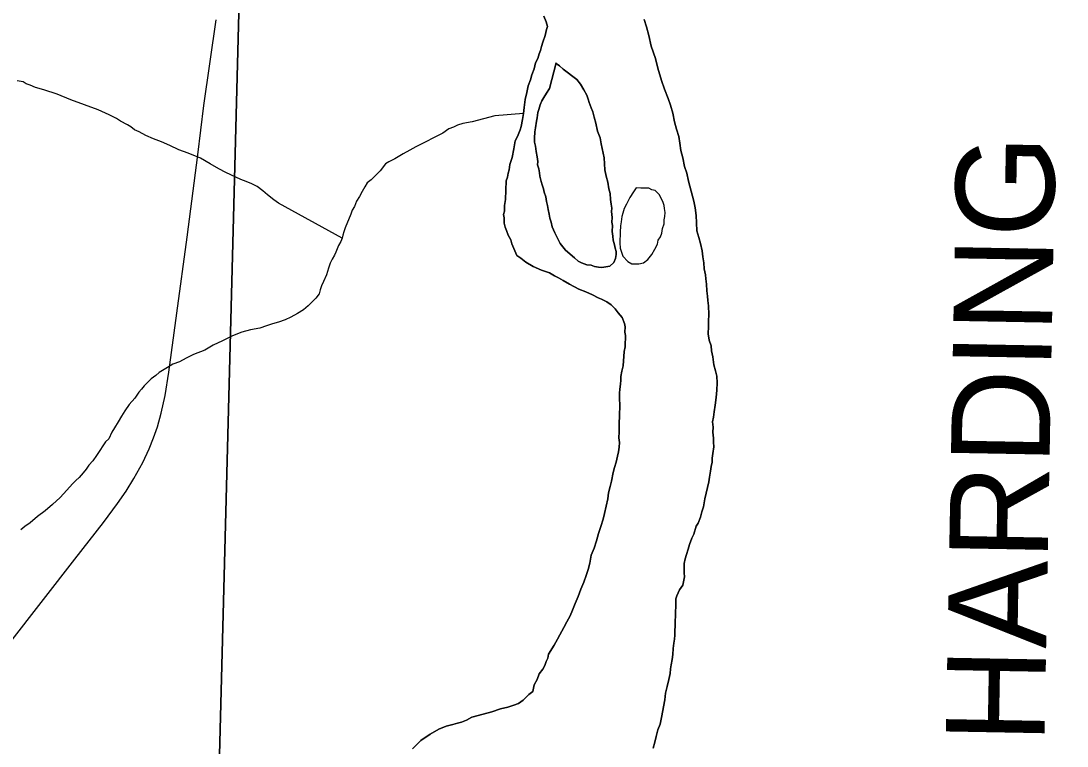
# Model space of a CAD drawing. Extents: x 0 to 34, y 0 to 22.
# Drawn here: x 4.244 to 4.847, y 15.442 to 15.859 of the extents above; entities that cross this region are included whole.
import ezdxf

# ---------------------------------------------------------------- set-up
doc = ezdxf.new("R2010")
doc.units = 0
for name, color, linetype in [('GM_X_County_Road_Text', 7, 'Continuous'), ('GM_X_Major_River', 7, 'Continuous'), ('GM_X_Minor_River', 7, 'Continuous'), ('GM_X_Section', 7, 'Continuous'), ('GM_X_State_Route', 7, 'Continuous')]:
    doc.layers.add(name, color=color, linetype=linetype)

msp = doc.modelspace()

# ---------------------------------------------------------------- linework, layer by layer
at = {"layer": 'GM_X_Major_River'}
for points in [[(4.54533, 15.86208), (4.54676, 15.85899), (4.54743, 15.85631), (4.547, 15.85442), (4.54612, 15.85102), (4.54486, 15.84726), (4.54402, 15.84463), (4.54356, 15.84236), (4.54274, 15.84048), (4.54189, 15.83785), (4.54067, 15.83522), (4.5398, 15.83183), (4.53855, 15.82845), (4.53769, 15.82543), (4.53644, 15.82205), (4.53556, 15.81827), (4.53466, 15.81412), (4.53414, 15.80957), (4.53365, 15.80616), (4.53316, 15.80275), (4.53226, 15.79859), (4.53182, 15.79671), (4.53018, 15.79296), (4.52895, 15.79033), (4.52804, 15.7858), (4.52713, 15.78088), (4.52585, 15.77674), (4.52537, 15.77371), (4.52493, 15.77182), (4.52448, 15.76956), (4.52365, 15.7673), (4.52331, 15.75666), (4.52282, 15.75325), (4.52271, 15.74983), (4.52227, 15.74794), (4.52259, 15.74603), (4.52249, 15.74299), (4.52318, 15.74068), (4.52388, 15.73876), (4.52493, 15.73606), (4.52637, 15.73335), (4.52706, 15.73104), (4.52812, 15.72834), (4.5299, 15.72448), (4.53213, 15.72289), (4.5351, 15.7205), (4.53921, 15.71809), (4.5441, 15.71602), (4.54861, 15.71435), (4.55161, 15.71273), (4.55386, 15.71152), (4.55647, 15.70991), (4.56021, 15.70788), (4.56546, 15.70505), (4.56959, 15.70339), (4.57335, 15.70174), (4.57672, 15.70011), (4.5786, 15.69928)], [(4.5786, 15.69928), (4.57672, 15.70011), (4.57335, 15.70174), (4.56959, 15.70339), (4.56546, 15.70505), (4.56021, 15.70788), (4.55647, 15.70991), (4.55386, 15.71152), (4.55161, 15.71273), (4.54861, 15.71435), (4.5441, 15.71602), (4.53921, 15.71809), (4.5351, 15.7205), (4.53213, 15.72289), (4.5299, 15.72448), (4.52812, 15.72834), (4.52706, 15.73104), (4.52637, 15.73335), (4.52493, 15.73606), (4.52388, 15.73876), (4.52318, 15.74068), (4.52249, 15.74299), (4.52259, 15.74603), (4.52227, 15.74794), (4.52271, 15.74983), (4.52282, 15.75325), (4.52331, 15.75666), (4.52365, 15.7673), (4.52448, 15.76956), (4.52493, 15.77182), (4.52537, 15.77371), (4.52585, 15.77674), (4.52713, 15.78088), (4.52804, 15.7858), (4.52895, 15.79033), (4.53018, 15.79296), (4.53182, 15.79671), (4.53226, 15.79859), (4.53316, 15.80275), (4.53365, 15.80616), (4.53414, 15.80957), (4.53466, 15.81412), (4.53556, 15.81827), (4.53644, 15.82205), (4.53769, 15.82543), (4.53855, 15.82845), (4.5398, 15.83183), (4.54067, 15.83522), (4.54189, 15.83785), (4.54274, 15.84048), (4.54356, 15.84236), (4.54402, 15.84463), (4.54486, 15.84726), (4.54612, 15.85102), (4.547, 15.85442), (4.54743, 15.85631), (4.54676, 15.85899), (4.54533, 15.86208)], [(4.62876, 15.76725), (4.62776, 15.77185), (4.62636, 15.7757), (4.62538, 15.78068), (4.62437, 15.7849), (4.62374, 15.78911), (4.6231, 15.79293), (4.62172, 15.79716), (4.62071, 15.80138), (4.61972, 15.80636), (4.61835, 15.81097), (4.61695, 15.81482), (4.61484, 15.82022), (4.61309, 15.82522), (4.61103, 15.83214), (4.60969, 15.83789), (4.60724, 15.84482), (4.60592, 15.85095), (4.60455, 15.85594), (4.60316, 15.86017)], [(4.60316, 15.86017), (4.60455, 15.85594), (4.60592, 15.85095), (4.60724, 15.84482), (4.60969, 15.83789), (4.61103, 15.83214), (4.61309, 15.82522), (4.61484, 15.82022), (4.61695, 15.81482), (4.61835, 15.81097), (4.61972, 15.80636), (4.62071, 15.80138), (4.62172, 15.79716), (4.6231, 15.79293), (4.62374, 15.78911), (4.62437, 15.7849), (4.62538, 15.78068), (4.62636, 15.7757), (4.62776, 15.77185), (4.62876, 15.76725)], [(4.55247, 15.83521), (4.54858, 15.8205), (4.54697, 15.81789), (4.54536, 15.81528), (4.54416, 15.81342), (4.54333, 15.81116), (4.54248, 15.80853), (4.54204, 15.80664), (4.54156, 15.80361), (4.54112, 15.80173), (4.54062, 15.79794), (4.54017, 15.79567), (4.54005, 15.79187), (4.53997, 15.78959), (4.54066, 15.78728), (4.54094, 15.78423), (4.54161, 15.78116), (4.5419, 15.77849), (4.54184, 15.77659), (4.54253, 15.77429), (4.54284, 15.77199), (4.54316, 15.77008), (4.54382, 15.76702), (4.54452, 15.76509), (4.54521, 15.76278), (4.54553, 15.76087), (4.54659, 15.75817), (4.54688, 15.7555), (4.54757, 15.7532), (4.54788, 15.7509), (4.54855, 15.74821), (4.54886, 15.74592), (4.54955, 15.74362), (4.55023, 15.74093), (4.55164, 15.73746), (4.55307, 15.73475), (4.55487, 15.73127), (4.55779, 15.72737), (4.56298, 15.72301), (4.56521, 15.72103), (4.56708, 15.72021), (4.57009, 15.71897), (4.57275, 15.71888), (4.57463, 15.71806), (4.5769, 15.7176), (4.5788, 15.71754)], [(4.55247, 15.83521), (4.55246, 15.83483), (4.55433, 15.83363), (4.55655, 15.83165), (4.55952, 15.82927), (4.56139, 15.82807), (4.56436, 15.82569), (4.56656, 15.82295), (4.56836, 15.81985), (4.57017, 15.81675), (4.57085, 15.81444), (4.57155, 15.81252), (4.5726, 15.80944), (4.57367, 15.80712), (4.57433, 15.80406), (4.57536, 15.80059), (4.57636, 15.796), (4.57776, 15.79215), (4.57841, 15.7887), (4.58006, 15.78066), (4.58033, 15.77722), (4.5806, 15.77379), (4.58124, 15.76997), (4.58227, 15.76651), (4.58291, 15.76268), (4.58359, 15.75999), (4.58386, 15.75656), (4.58415, 15.75389), (4.58446, 15.75159), (4.5844, 15.7497), (4.58467, 15.74626), (4.58459, 15.7436), (4.58491, 15.74169), (4.5848, 15.73827), (4.58509, 15.73559), (4.5854, 15.7333), (4.58608, 15.73062), (4.5864, 15.7287), (4.5871, 15.72678), (4.58704, 15.72488), (4.58658, 15.72261), (4.58575, 15.72035), (4.58339, 15.71815), (4.5811, 15.71784), (4.5788, 15.71754), (4.5769, 15.7176), (4.57463, 15.71806), (4.57275, 15.71888), (4.57009, 15.71897), (4.56708, 15.72021), (4.56521, 15.72103), (4.56298, 15.72301), (4.55779, 15.72737), (4.55487, 15.73127), (4.55307, 15.73475), (4.55164, 15.73746), (4.55023, 15.74093), (4.54955, 15.74362), (4.54886, 15.74592), (4.54855, 15.74821), (4.54788, 15.7509), (4.54757, 15.7532), (4.54688, 15.7555), (4.54659, 15.75817), (4.54553, 15.76087), (4.54521, 15.76278), (4.54452, 15.76509), (4.54382, 15.76702), (4.54316, 15.77008), (4.54284, 15.77199), (4.54253, 15.77429), (4.54184, 15.77659), (4.5419, 15.77849), (4.54161, 15.78116), (4.54094, 15.78423), (4.54066, 15.78728), (4.53997, 15.78959), (4.54005, 15.79187), (4.54017, 15.79567), (4.54062, 15.79794), (4.54112, 15.80173), (4.54156, 15.80361), (4.54204, 15.80664), (4.54248, 15.80853), (4.54333, 15.81116), (4.54416, 15.81342), (4.54536, 15.81528), (4.54697, 15.81789), (4.54858, 15.8205), (4.55247, 15.83521)], [(4.5788, 15.71754), (4.5811, 15.71784), (4.58339, 15.71815), (4.58575, 15.72035), (4.58658, 15.72261), (4.58704, 15.72488), (4.5871, 15.72678), (4.5864, 15.7287), (4.58608, 15.73062), (4.5854, 15.7333), (4.58509, 15.73559), (4.5848, 15.73827), (4.58491, 15.74169), (4.58459, 15.7436), (4.58467, 15.74626), (4.5844, 15.7497), (4.58446, 15.75159), (4.58415, 15.75389), (4.58386, 15.75656), (4.58359, 15.75999), (4.58291, 15.76268), (4.58227, 15.76651), (4.58124, 15.76997), (4.5806, 15.77379), (4.58033, 15.77722), (4.58006, 15.78066), (4.57841, 15.7887), (4.57776, 15.79215), (4.57636, 15.796), (4.57536, 15.80059), (4.57433, 15.80406), (4.57367, 15.80712), (4.5726, 15.80944), (4.57155, 15.81252), (4.57085, 15.81444), (4.57017, 15.81675), (4.56836, 15.81985), (4.56656, 15.82295), (4.56436, 15.82569), (4.56139, 15.82807), (4.55952, 15.82927), (4.55655, 15.83165), (4.55433, 15.83363), (4.55246, 15.83483), (4.55247, 15.83521)], [(4.60843, 15.44072), (4.6093, 15.44412), (4.61017, 15.44751), (4.61105, 15.45129), (4.6123, 15.45467), (4.61318, 15.45845), (4.61503, 15.46866), (4.61553, 15.47245), (4.61642, 15.47622), (4.61731, 15.48038), (4.61818, 15.48377), (4.61827, 15.48643), (4.61872, 15.4887), (4.6192, 15.49173), (4.61967, 15.49476), (4.61978, 15.49818), (4.62026, 15.50121), (4.62071, 15.50347), (4.62079, 15.50575), (4.62086, 15.50803), (4.62097, 15.51145), (4.62105, 15.51411), (4.62114, 15.51677), (4.62122, 15.51944), (4.62131, 15.5221), (4.62138, 15.52438), (4.62146, 15.52666), (4.6219, 15.52854), (4.62353, 15.53191), (4.62551, 15.53451), (4.62599, 15.53754), (4.62643, 15.53943), (4.62613, 15.54172), (4.62624, 15.54514), (4.6263, 15.54704), (4.62676, 15.54969), (4.62761, 15.55233), (4.62846, 15.55534), (4.62931, 15.55798), (4.63057, 15.56174), (4.63179, 15.56398), (4.63308, 15.56851), (4.63428, 15.57037), (4.63553, 15.57375), (4.63639, 15.57677), (4.63724, 15.57978), (4.63815, 15.58432), (4.64037, 15.59414), (4.64083, 15.59678), (4.64132, 15.60019), (4.64179, 15.60284), (4.64225, 15.60549), (4.64233, 15.60777), (4.64279, 15.61042), (4.64329, 15.6142), (4.643, 15.61688), (4.64307, 15.61916), (4.6428, 15.62259), (4.6429, 15.62563), (4.64261, 15.62868), (4.64308, 15.63133), (4.64356, 15.63436), (4.64406, 15.63815), (4.64458, 15.6427), (4.6451, 15.64687), (4.64523, 15.65105), (4.64497, 15.65486), (4.64431, 15.65793), (4.64328, 15.66138), (4.64266, 15.66597), (4.64201, 15.66941), (4.64173, 15.67247), (4.64068, 15.67555), (4.64004, 15.67937), (4.64018, 15.68355), (4.64027, 15.68659), (4.6404, 15.69039), (4.64017, 15.69535), (4.63989, 15.6984), (4.63959, 15.70107), (4.63931, 15.70413), (4.63905, 15.70794), (4.63877, 15.71099), (4.63846, 15.71329), (4.63781, 15.71673), (4.63754, 15.72017), (4.63689, 15.72361), (4.63662, 15.72705), (4.63561, 15.73126), (4.63457, 15.73472), (4.63356, 15.73856), (4.63332, 15.74313), (4.63307, 15.74733), (4.63246, 15.75191), (4.63182, 15.75574), (4.62876, 15.76725)], [(4.62876, 15.76725), (4.63182, 15.75574), (4.63246, 15.75191), (4.63307, 15.74733), (4.63332, 15.74313), (4.63356, 15.73856), (4.63457, 15.73472), (4.63561, 15.73126), (4.63662, 15.72705), (4.63689, 15.72361), (4.63754, 15.72017), (4.63781, 15.71673), (4.63846, 15.71329), (4.63877, 15.71099), (4.63905, 15.70794), (4.63931, 15.70413), (4.63959, 15.70107), (4.63989, 15.6984), (4.64017, 15.69535), (4.6404, 15.69039), (4.64027, 15.68659), (4.64018, 15.68355), (4.64004, 15.67937), (4.64068, 15.67555), (4.64173, 15.67247), (4.64201, 15.66941), (4.64266, 15.66597), (4.64328, 15.66138), (4.64431, 15.65793), (4.64497, 15.65486), (4.64523, 15.65105), (4.6451, 15.64687), (4.64458, 15.6427), (4.64406, 15.63815), (4.64356, 15.63436), (4.64308, 15.63133), (4.64261, 15.62868), (4.6429, 15.62563), (4.6428, 15.62259), (4.64307, 15.61916), (4.643, 15.61688), (4.64329, 15.6142), (4.64279, 15.61042), (4.64233, 15.60777), (4.64225, 15.60549), (4.64179, 15.60284), (4.64132, 15.60019), (4.64083, 15.59678), (4.64037, 15.59414), (4.63815, 15.58432), (4.63724, 15.57978), (4.63639, 15.57677), (4.63553, 15.57375), (4.63428, 15.57037), (4.63308, 15.56851), (4.63179, 15.56398), (4.63057, 15.56174), (4.62931, 15.55798), (4.62846, 15.55534), (4.62761, 15.55233), (4.62676, 15.54969), (4.6263, 15.54704), (4.62624, 15.54514), (4.62613, 15.54172), (4.62643, 15.53943), (4.62599, 15.53754), (4.62551, 15.53451), (4.62353, 15.53191), (4.6219, 15.52854), (4.62146, 15.52666), (4.62138, 15.52438), (4.62131, 15.5221), (4.62122, 15.51944), (4.62114, 15.51677), (4.62105, 15.51411), (4.62097, 15.51145), (4.62086, 15.50803), (4.62079, 15.50575), (4.62071, 15.50347), (4.62026, 15.50121), (4.61978, 15.49818), (4.61967, 15.49476), (4.6192, 15.49173), (4.61872, 15.4887), (4.61827, 15.48643), (4.61818, 15.48377), (4.61731, 15.48038), (4.61642, 15.47622), (4.61553, 15.47245), (4.61503, 15.46866), (4.61318, 15.45845), (4.6123, 15.45467), (4.61105, 15.45129), (4.61017, 15.44751), (4.6093, 15.44412), (4.60843, 15.44072)], [(4.60539, 15.76308), (4.60349, 15.76314), (4.60121, 15.76322), (4.59855, 15.76331), (4.59695, 15.76108), (4.59494, 15.75772), (4.59292, 15.75398), (4.59169, 15.75136), (4.59084, 15.74872), (4.5904, 15.74683), (4.58993, 15.74381), (4.58947, 15.74154), (4.58935, 15.73774), (4.58929, 15.73584), (4.58922, 15.73356), (4.58916, 15.73166), (4.58944, 15.7286), (4.59013, 15.7263), (4.59082, 15.72399), (4.59376, 15.72085), (4.59601, 15.71963), (4.59829, 15.71956)], [(4.60539, 15.76308), (4.60349, 15.76314), (4.60121, 15.76322), (4.59855, 15.76331), (4.59695, 15.76108), (4.59494, 15.75772), (4.59292, 15.75398), (4.59169, 15.75136), (4.59084, 15.74872), (4.5904, 15.74683), (4.58993, 15.74381), (4.58947, 15.74154), (4.58935, 15.73774), (4.58929, 15.73584), (4.58922, 15.73356), (4.58916, 15.73166), (4.58944, 15.7286), (4.59013, 15.7263), (4.59082, 15.72399), (4.59376, 15.72085), (4.59601, 15.71963), (4.59829, 15.71956), (4.60019, 15.7195), (4.60288, 15.72017), (4.60522, 15.72199), (4.6076, 15.72496), (4.60922, 15.72795), (4.61084, 15.73094), (4.61129, 15.73321), (4.6125, 15.73507), (4.61333, 15.73733), (4.6138, 15.73997), (4.61464, 15.74261), (4.61471, 15.74489), (4.61516, 15.74678), (4.61523, 15.74906), (4.61492, 15.75135), (4.6146, 15.75326), (4.61391, 15.75557), (4.61175, 15.75945), (4.60954, 15.7618), (4.60765, 15.76224), (4.60578, 15.76307), (4.60539, 15.76308)], [(4.59829, 15.71956), (4.60019, 15.7195), (4.60288, 15.72017), (4.60522, 15.72199), (4.6076, 15.72496), (4.60922, 15.72795), (4.61084, 15.73094), (4.61129, 15.73321), (4.6125, 15.73507), (4.61333, 15.73733), (4.6138, 15.73997), (4.61464, 15.74261), (4.61471, 15.74489), (4.61516, 15.74678), (4.61523, 15.74906), (4.61492, 15.75135), (4.6146, 15.75326), (4.61391, 15.75557), (4.61175, 15.75945), (4.60954, 15.7618), (4.60765, 15.76224), (4.60578, 15.76307), (4.60539, 15.76308)], [(4.5786, 15.69928), (4.5816, 15.69766), (4.58421, 15.69606), (4.58642, 15.6937), (4.58825, 15.69136), (4.59045, 15.68862), (4.59186, 15.68515), (4.59218, 15.68323), (4.59208, 15.6802), (4.5924, 15.67828), (4.59234, 15.67638), (4.59227, 15.6741), (4.5922, 15.67182), (4.59173, 15.66917), (4.59108, 15.66082), (4.59023, 15.65781), (4.58975, 15.65478), (4.58968, 15.6525), (4.58961, 15.6506), (4.58912, 15.64719), (4.58906, 15.64529), (4.58897, 15.64225), (4.58921, 15.63806), (4.58903, 15.63236), (4.58887, 15.62742), (4.58873, 15.62285), (4.58862, 15.61943), (4.58892, 15.61676), (4.58883, 15.6141), (4.58836, 15.61145), (4.5879, 15.60881), (4.58703, 15.60541), (4.58617, 15.60239), (4.58531, 15.59938), (4.58439, 15.59446), (4.58353, 15.59145), (4.58265, 15.58767), (4.58216, 15.58426), (4.58127, 15.58011), (4.58037, 15.57595), (4.5795, 15.57256), (4.57823, 15.56841), (4.57696, 15.56427), (4.57568, 15.56013), (4.57441, 15.55598), (4.57275, 15.55185), (4.57184, 15.54732), (4.57096, 15.54354), (4.56971, 15.54016), (4.56845, 15.5364), (4.56679, 15.53227), (4.56514, 15.52814), (4.56348, 15.52401), (4.56184, 15.52026), (4.56059, 15.51687), (4.55858, 15.51352), (4.55695, 15.51014), (4.55453, 15.50604), (4.5533, 15.50342), (4.55129, 15.50006), (4.54808, 15.49484), (4.54763, 15.49257), (4.5468, 15.4907), (4.54597, 15.48844), (4.54476, 15.4862), (4.54277, 15.4836), (4.54152, 15.48022), (4.5399, 15.47723), (4.53902, 15.47345), (4.53667, 15.47163), (4.53352, 15.46831), (4.5308, 15.46649), (4.5281, 15.46544), (4.52464, 15.46441), (4.52042, 15.46341), (4.51541, 15.46167), (4.51041, 15.46032), (4.50389, 15.45863), (4.50078, 15.45683), (4.49808, 15.45578), (4.49578, 15.45509), (4.49309, 15.45442), (4.48925, 15.45341), (4.485, 15.45165), (4.47996, 15.44877), (4.47451, 15.44514), (4.46979, 15.44035)], [(4.46979, 15.44035), (4.47451, 15.44514), (4.47996, 15.44877), (4.485, 15.45165), (4.48925, 15.45341), (4.49309, 15.45442), (4.49578, 15.45509), (4.49808, 15.45578), (4.50078, 15.45683), (4.50389, 15.45863), (4.51041, 15.46032), (4.51541, 15.46167), (4.52042, 15.46341), (4.52464, 15.46441), (4.5281, 15.46544), (4.5308, 15.46649), (4.53352, 15.46831), (4.53667, 15.47163), (4.53902, 15.47345), (4.5399, 15.47723), (4.54152, 15.48022), (4.54277, 15.4836), (4.54476, 15.4862), (4.54597, 15.48844), (4.5468, 15.4907), (4.54763, 15.49257), (4.54808, 15.49484), (4.55129, 15.50006), (4.5533, 15.50342), (4.55453, 15.50604), (4.55695, 15.51014), (4.55858, 15.51352), (4.56059, 15.51687), (4.56184, 15.52026), (4.56348, 15.52401), (4.56514, 15.52814), (4.56679, 15.53227), (4.56845, 15.5364), (4.56971, 15.54016), (4.57096, 15.54354), (4.57184, 15.54732), (4.57275, 15.55185), (4.57441, 15.55598), (4.57568, 15.56013), (4.57696, 15.56427), (4.57823, 15.56841), (4.5795, 15.57256), (4.58037, 15.57595), (4.58127, 15.58011), (4.58216, 15.58426), (4.58265, 15.58767), (4.58353, 15.59145), (4.58439, 15.59446), (4.58531, 15.59938), (4.58617, 15.60239), (4.58703, 15.60541), (4.5879, 15.60881), (4.58836, 15.61145), (4.58883, 15.6141), (4.58892, 15.61676), (4.58862, 15.61943), (4.58873, 15.62285), (4.58887, 15.62742), (4.58903, 15.63236), (4.58921, 15.63806), (4.58897, 15.64225), (4.58906, 15.64529), (4.58912, 15.64719), (4.58961, 15.6506), (4.58968, 15.6525), (4.58975, 15.65478), (4.59023, 15.65781), (4.59108, 15.66082), (4.59173, 15.66917), (4.5922, 15.67182), (4.59227, 15.6741), (4.59234, 15.67638), (4.5924, 15.67828), (4.59208, 15.6802), (4.59218, 15.68323), (4.59186, 15.68515), (4.59045, 15.68862), (4.58825, 15.69136), (4.58642, 15.6937), (4.58421, 15.69606), (4.5816, 15.69766), (4.5786, 15.69928)]]:
    msp.add_lwpolyline(points, dxfattribs=at)
at = {"layer": 'GM_X_Minor_River'}
for points in [[(4.42928, 15.73427), (4.39261, 15.75451), (4.39, 15.75649), (4.38628, 15.75928), (4.38369, 15.76165), (4.38034, 15.76404), (4.37735, 15.76566), (4.37396, 15.76692), (4.37095, 15.76816), (4.36232, 15.77225), (4.3582, 15.77429), (4.35334, 15.77711), (4.34773, 15.78034), (4.34059, 15.78324), (4.33532, 15.78531), (4.33007, 15.78777), (4.32518, 15.78983), (4.32067, 15.79151), (4.31616, 15.79356), (4.31242, 15.79558), (4.30979, 15.79681), (4.30756, 15.79841), (4.30569, 15.79961), (4.30157, 15.80165), (4.29933, 15.80324), (4.29521, 15.80528), (4.28882, 15.80816), (4.28092, 15.81108), (4.27302, 15.814), (4.26512, 15.81731), (4.25759, 15.81984), (4.25268, 15.82114), (4.24967, 15.82238), (4.24741, 15.82322), (4.24555, 15.82442), (4.24214, 15.82492)], [(4.53365, 15.80616), (4.51723, 15.8048), (4.5107, 15.80311), (4.50417, 15.80143), (4.49881, 15.80046), (4.49573, 15.79942), (4.49341, 15.79836), (4.49071, 15.7973), (4.4872, 15.79476), (4.48333, 15.79298), (4.47597, 15.78904), (4.47171, 15.7869), (4.46823, 15.78511), (4.46435, 15.78295), (4.45969, 15.78006), (4.45621, 15.77828), (4.45427, 15.7772), (4.45109, 15.77312), (4.44833, 15.77017), (4.44598, 15.76796), (4.44363, 15.76614), (4.44242, 15.7639), (4.44081, 15.76129), (4.43919, 15.7583), (4.43758, 15.75568), (4.43635, 15.75268), (4.43513, 15.75044), (4.4343, 15.74818), (4.431, 15.7403), (4.43017, 15.73805), (4.42972, 15.73616), (4.42928, 15.73427), (4.42846, 15.7324), (4.42725, 15.73015), (4.42643, 15.72828), (4.4256, 15.7264), (4.42478, 15.72453), (4.42357, 15.72229), (4.42235, 15.72004), (4.4215, 15.71703), (4.42023, 15.71327), (4.41859, 15.70951), (4.41736, 15.70689), (4.41653, 15.70464), (4.41608, 15.70237), (4.41409, 15.69977), (4.41134, 15.6972), (4.40976, 15.69535), (4.40702, 15.69316), (4.40353, 15.69099), (4.39965, 15.68883), (4.39656, 15.68741), (4.39271, 15.68602), (4.38924, 15.68499), (4.38578, 15.68396), (4.38193, 15.68257), (4.37657, 15.68161), (4.37157, 15.68025), (4.36618, 15.67814), (4.36037, 15.67529), (4.35496, 15.67281), (4.3503, 15.66992), (4.34375, 15.66747), (4.33949, 15.66533), (4.33561, 15.66317), (4.33176, 15.66178), (4.32865, 15.65998), (4.32593, 15.65817), (4.32399, 15.65709), (4.32203, 15.65525), (4.3193, 15.65344), (4.31536, 15.64938), (4.31378, 15.64753), (4.3122, 15.64568), (4.30981, 15.64234), (4.30664, 15.63864), (4.30424, 15.63491), (4.30224, 15.63194), (4.30023, 15.62858), (4.29822, 15.62522), (4.29661, 15.62261), (4.29497, 15.61886), (4.293, 15.61702), (4.29141, 15.61479), (4.2898, 15.61218), (4.2878, 15.6092), (4.2858, 15.60623), (4.28344, 15.60364), (4.28184, 15.60141), (4.28025, 15.59918), (4.27788, 15.5966), (4.27592, 15.59476), (4.27396, 15.59292), (4.27079, 15.58922), (4.26685, 15.58516), (4.26253, 15.58112), (4.25823, 15.57746), (4.25393, 15.57418), (4.24963, 15.57052)], [(4.24963, 15.57052), (4.24651, 15.56834), (4.24417, 15.56651)]]:
    msp.add_lwpolyline(points, dxfattribs=at)
at = {"layer": 'GM_X_Section'}
for points in [[(3.38639, 16.45221), (4.38456, 16.43152), (4.35758, 15.39266), (3.35868, 15.41381)], [(4.38456, 16.43152), (5.38005, 16.41012), (5.35524, 15.36699), (4.35758, 15.39266)]]:
    msp.add_lwpolyline(points, close=True, dxfattribs=at)
at = {"layer": 'GM_X_State_Route'}
msp.add_lwpolyline([(4.15647, 15.39691), (4.19229, 15.44324), (4.23797, 15.50143), (4.27533, 15.54957), (4.29182, 15.57059), (4.29993, 15.58157), (4.30483, 15.58872), (4.3094, 15.59607), (4.31443, 15.6053), (4.31813, 15.61311), (4.32068, 15.61941), (4.32289, 15.62581), (4.32508, 15.63353), (4.32729, 15.64381), (4.32953, 15.65726), (4.33411, 15.69114), (4.33999, 15.73489), (4.34609, 15.78237), (4.3497, 15.81075), (4.35669, 15.86)], dxfattribs=at)

# ---------------------------------------------------------------- texts
at = {"layer": 'GM_X_County_Road_Text'}
msp.add_text('HARDING', height=0.056818, rotation=88.96073, dxfattribs=at).set_placement((4.83362, 15.44313))

doc.saveas('drawing.dxf')
